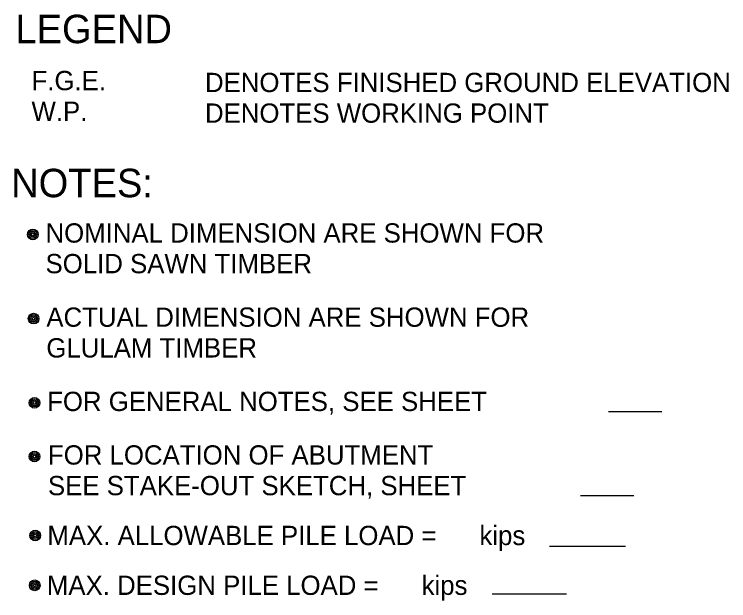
# Model space of a CAD drawing. Extents: x 638304 to 640306, y 296653 to 298435.
# Drawn here: x 638627.6 to 638738.7, y 298124.9 to 298216.1 of the extents above; entities that cross this region are included whole.
import ezdxf

# ---------------------------------------------------------------- set-up
doc = ezdxf.new("R2010")
doc.units = 0
doc.layers.add('5', color=7, linetype='Continuous')
doc.layers.add('Level 5', color=7, linetype='Continuous')

msp = doc.modelspace()

# ---------------------------------------------------------------- linework, layer by layer
at = {"layer": 'Level 5'}
for p, q in [((638720.03, 298154.31), (638728.32, 298154.31)), ((638715.68, 298141.24), (638723.96, 298141.24)), ((638710.85, 298133.34), (638722.68, 298133.34)), ((638701.91, 298125.92), (638713.5, 298125.92))]:
    msp.add_line(p, q, dxfattribs=at)
for centre, radius in [((638630.47, 298181.85), 0.832), ((638630.47, 298181.85), 0.624), ((638630.47, 298181.85), 0.416), ((638630.47, 298181.85), 0.208), ((638630.59, 298168.75), 0.832), ((638630.59, 298168.75), 0.624), ((638630.59, 298168.75), 0.416), ((638630.59, 298168.75), 0.208), ((638630.72, 298155.64), 0.832), ((638630.72, 298155.64), 0.624), ((638630.72, 298155.64), 0.416), ((638630.72, 298155.64), 0.208), ((638630.72, 298147.29), 0.832), ((638630.72, 298147.29), 0.624), ((638630.72, 298147.29), 0.416), ((638630.72, 298147.29), 0.208), ((638630.84, 298135), 0.832), ((638630.84, 298135), 0.624), ((638630.84, 298135), 0.416), ((638630.84, 298135), 0.208), ((638630.76, 298127.25), 0.832), ((638630.76, 298127.25), 0.624), ((638630.76, 298127.25), 0.416), ((638630.76, 298127.25), 0.208)]:
    msp.add_circle(centre, radius, dxfattribs=at)

# ---------------------------------------------------------------- texts
at = {"layer": '5'}
for s, p in [('LEGEND', (638627.76, 298211.61)), ('NOTES:', (638627.1, 298187.64))]:
    msp.add_text(s, height=4.429, dxfattribs=at).set_placement(p)
at = {"layer": 'Level 5'}
for s, height, p in [('F.G.E.', 3, (638630.26, 298204.29)), ('DENOTES FINISHED GROUND ELEVATION', 3.0001, (638657.25, 298204)), ('W.P.', 3, (638630.26, 298199.52)), ('DENOTES WORKING POINT', 3.0001, (638657.25, 298199.23)), ('NOMINAL DIMENSION ARE SHOWN FOR ', 3.0001, (638632.44, 298180.58)), ('SOLID SAWN TIMBER', 3.0001, (638632.44, 298175.81)), ('ACTUAL DIMENSION ARE SHOWN FOR ', 3.0001, (638632.57, 298167.48)), ('GLULAM TIMBER', 3.0001, (638632.57, 298162.7)), ('FOR GENERAL NOTES, SEE SHEET    ', 3.0001, (638632.69, 298154.37)), ('FOR LOCATION OF ABUTMENT', 3.0001, (638632.82, 298146.04)), ('SEE STAKE-OUT SKETCH, SHEET    ', 3.0001, (638632.82, 298141.27)), ('MAX. ALLOWABLE PILE LOAD =      kips', 3.0001, (638632.73, 298133.51)), ('MAX. DESIGN PILE LOAD =      kips', 3.0001, (638632.65, 298125.76))]:
    msp.add_text(s, height=height, dxfattribs=at).set_placement(p)

doc.saveas('drawing.dxf')
